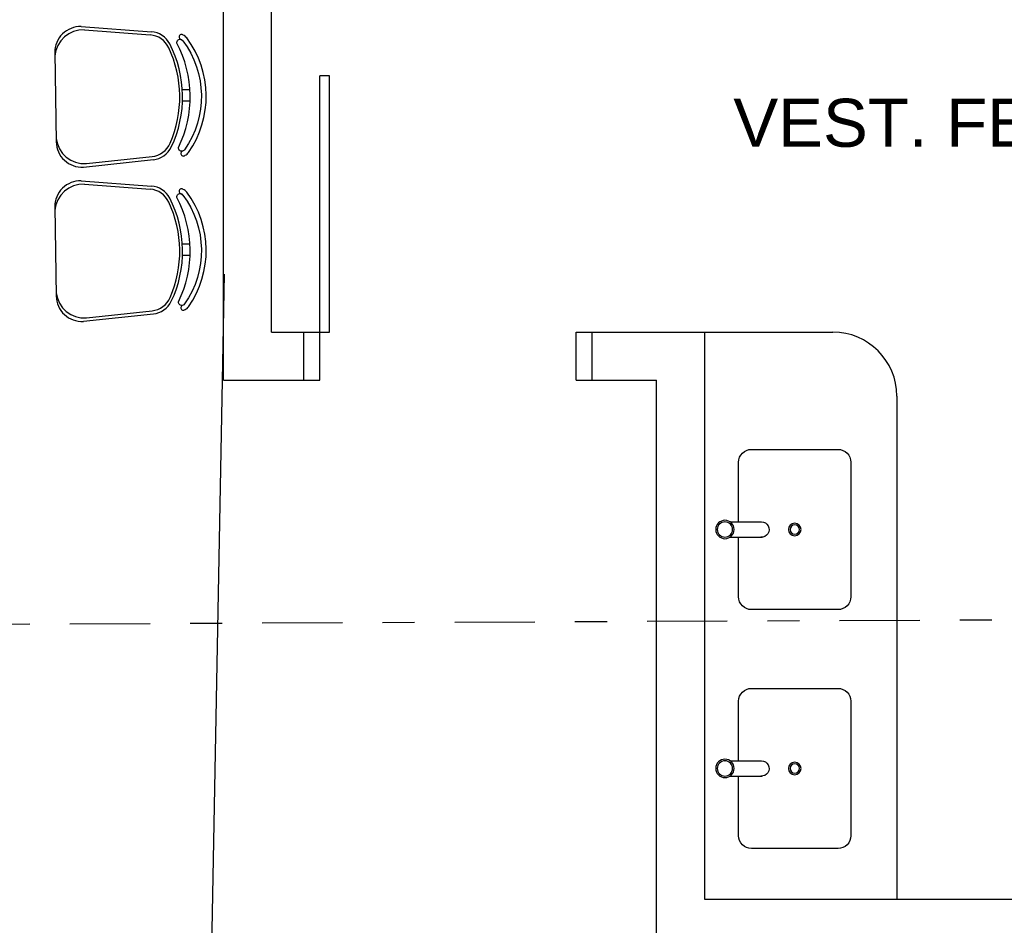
# Model space of a CAD drawing. Extents: x 40.7 to 137.4, y -250.8 to -221.5.
# Tile 299 of 320: x 117.3 to 120.4, y -234.3 to -231.5. Entities that reach past the tile are written whole.
import ezdxf
from ezdxf.enums import TextEntityAlignment as Align

# ---------------------------------------------------------------- set-up
doc = ezdxf.new("R2010")
doc.units = 0
doc.header["$MEASUREMENT"] = 0
doc.linetypes.add('DASHDOT2', pattern=[0.5, 0.25, -0.125, 0, -0.125])
doc.layers.get('0').update_dxf_attribs({"linetype": 'CONTINUOUS'})
for name, color, linetype in [('AC-FRIGORÍFICA', 20, 'DASHDOT2'), ('paredes1', 8, 'CONTINUOUS'), ('textos1', 4, 'CONTINUOUS')]:
    doc.layers.add(name, color=color, linetype=linetype)
doc.styles.add('Texto Cota', font='ARIAL.TTF')

# ---------------------------------------------------------------- blocks, each defined once
blk = doc.blocks.new('P80E')
at = {"layer": 'paredes1'}
for p, q in [((0, -0.0515), (0, -0.1015)), ((0.15, -0.0515), (0.15, -0.1315)), ((0, -0.1015), (0.15, -0.1015)), ((0.15, -0.1015), (0.9494, -0.1015)), ((0.9494, -0.1315), (0.9494, -0.1015)), ((0.15, -0.1315), (0.9494, -0.1315)), ((0, -0.9015), (0.15, -0.9015)), ((0, -0.9015), (0, -0.9515)), ((0.15, -0.9015), (0.15, -0.9515))]:
    blk.add_line(p, q, dxfattribs=at)
blk = doc.blocks.new('v bjhbjhgjhjh')
for p, q in [((0.0161, 0.0238), (0.1162, 0.0238)), ((0.1375, -0.0002), (0.1375, 0.0005)), ((-0.0005, -0.0238), (0.0005, -0.0238)), ((0.0161, -0.0238), (0.1138, -0.0238)), ((0.1138, -0.0236), (0.1138, -0.0238))]:
    blk.add_line(p, q)
for radius in [0.0287, 0.0238]:
    blk.add_circle((0, 0), radius)
blk.add_arc((0.1138, 0.0001), 0.0238, 269.9522, 95.8898)
blk = doc.blocks.new('xvhgfjykilugkhjnftg')
at = {"layer": 'paredes1'}
blk.add_lwpolyline([(-0.175, -0.0239), (-0.175, -0.21, 0.414214), (-0.135, -0.25), (0.135, -0.25, 0.414214), (0.175, -0.21), (0.175, 0.21, 0.414214), (0.135, 0.25), (-0.135, 0.25, 0.414214), (-0.175, 0.21), (-0.175, 0.0236)], format="xyb", dxfattribs=at)
for radius in [0.0196, 0.0146]:
    blk.add_circle((0, 0), radius, dxfattribs=at)
blk.add_blockref('v bjhbjhgjhjh', (-0.2177, -0.0001), dxfattribs=at)
blk = doc.blocks.new('AREA')
at = {"style": 'Texto Cota'}
for tag, p in [('AREAS:COMODO', (0, 1.75)), ('AREAS:VALOR', (0, -1.25))]:
    blk.add_attdef(tag, text='', height=2, dxfattribs=at).set_placement(p, align=Align.MIDDLE_CENTER)

msp = doc.modelspace()

# ---------------------------------------------------------------- linework, layer by layer
at = {"color": 5}
msp.add_line((117.9353, -232.2864), (117.8049, -239.2902), dxfattribs=at)
at = {"layer": 'AC-FRIGORÍFICA'}
msp.add_line((104.2544, -233.4348), (123.1307, -233.353), dxfattribs=at)
at = {"layer": 'paredes1'}
for p, q in [((117.9333, -232.6175), (117.9333, -230.3075)), ((118.0833, -232.4675), (118.0833, -230.3075)), ((118.0833, -232.4675), (118.1833, -232.4675)), ((118.1833, -232.6175), (118.1833, -232.4675)), ((119.0833, -232.6175), (119.0833, -232.4675)), ((119.0833, -232.4675), (119.4333, -232.4675)), ((119.4333, -232.4675), (119.4333, -234.2375)), ((119.4333, -232.4675), (119.8333, -232.4675)), ((117.9333, -232.6175), (118.1833, -232.6175)), ((119.0833, -232.6175), (119.2833, -232.6175)), ((119.2833, -236.0375), (119.2833, -232.6175)), ((120.0333, -232.6675), (120.0333, -234.2375)), ((119.4333, -234.2375), (122.6633, -234.2375))]:
    msp.add_line(p, q, dxfattribs=at)
at = {"layer": 'paredes1', "linetype": 'ByBlock'}
for p, q in [((117.4893, -231.5141), (117.7083, -231.5302)), ((117.4995, -231.5244), (117.7044, -231.5401)), ((117.407, -231.5953), (117.4114, -231.8738)), ((117.805, -231.7108), (117.8285, -231.7105)), ((117.8055, -231.7458), (117.829, -231.7455)), ((117.4962, -231.9524), (117.7146, -231.9294)), ((117.5061, -231.9418), (117.7104, -231.9196)), ((117.4893, -231.9956), (117.7083, -232.0117)), ((117.4995, -232.0059), (117.7044, -232.0216)), ((117.407, -232.0768), (117.4114, -232.3553)), ((117.805, -232.1923), (117.8285, -232.192)), ((117.8055, -232.2273), (117.829, -232.227)), ((117.5061, -232.4233), (117.7104, -232.4011)), ((117.4962, -232.4339), (117.7146, -232.4109))]:
    msp.add_line(p, q, dxfattribs=at)
for points in [[(117.7929, -231.8916, 0.237888), (117.7878, -231.5655, -0.605717), (117.8017, -231.5545, -0.122717), (117.8065, -231.5583, -0.323529), (117.8118, -231.8982, -0.122717), (117.8072, -231.9021, -0.605717)], [(117.7929, -232.3731, 0.237888), (117.7878, -232.047, -0.605717), (117.8017, -232.036, -0.122717), (117.8065, -232.0398, -0.323529), (117.8118, -232.3797, -0.122717), (117.8072, -232.3836, -0.605717)]]:
    msp.add_lwpolyline(points, format="xyb", close=True, dxfattribs=at)
for centre, radius, start, end in [((117.487, -231.594), 0.08, 88.3306, 180.8998), ((117.4959, -231.613), 0.0887, 87.6476, 175.3073), ((117.6991, -231.6099), 0.07, 25.1637, 85.5999), ((117.7032, -231.6), 0.07, 27.2951, 85.7786), ((117.8024, -231.5465), 0.00782, 45.5743, 241.0889), ((117.7966, -231.5659), 0.0275, 37.4427, 65.7543), ((117.4435, -231.734), 0.3622, 334.5045, 27.2951), ((117.7966, -231.5659), 0.0125, 37.7697, 65.7543), ((117.574, -231.732), 0.3052, 325.0236, 36.776), ((117.4346, -231.7341), 0.3622, 336.6359, 25.1637), ((117.4914, -231.8726), 0.08, 180.8998, 273.469), ((117.4996, -231.8533), 0.0887, 186.4923, 274.152), ((117.7028, -231.85), 0.07, 276.1997, 336.6359), ((117.7072, -231.8598), 0.07, 276.0211, 334.5045), ((117.8081, -231.9102), 0.00782, 120.7107, 316.2253), ((117.8017, -231.8909), 0.0275, 296.0453, 324.3569), ((117.487, -232.0755), 0.08, 88.3306, 180.8998), ((117.4959, -232.0945), 0.0887, 87.6476, 175.3073), ((117.6991, -232.0914), 0.07, 25.1637, 85.5999), ((117.7032, -232.0815), 0.07, 27.2951, 85.7786), ((117.8024, -232.028), 0.00782, 45.5743, 241.0889), ((117.7966, -232.0474), 0.0125, 37.7697, 65.7543), ((117.7966, -232.0474), 0.0275, 37.4427, 65.7543), ((117.574, -232.2135), 0.3052, 325.0236, 36.776), ((117.4346, -232.2157), 0.3622, 336.6359, 25.1637), ((117.4435, -232.2155), 0.3622, 334.5045, 27.2951), ((117.4914, -232.3541), 0.08, 180.8998, 273.469), ((117.4996, -232.3348), 0.0887, 186.4923, 274.152), ((117.7028, -232.3315), 0.07, 276.1997, 336.6359), ((117.7072, -232.3413), 0.07, 276.0211, 334.5045), ((117.8081, -232.3917), 0.00782, 120.7107, 316.2253), ((117.8017, -232.3724), 0.0275, 296.0453, 324.3569)]:
    msp.add_arc(centre, radius, start, end, dxfattribs=at)
at = {"layer": 'paredes1'}
msp.add_arc((119.8333, -232.6675), 0.2, 0, 90, dxfattribs=at)

# ---------------------------------------------------------------- block references
at = {"layer": 'paredes1', "rotation": 90}
msp.add_blockref('P80E', (118.1318, -232.6175), dxfattribs=at)
at = {"layer": 'paredes1', "xscale": -1, "rotation": 180}
for p in [(119.7147, -233.0836), (119.7147, -233.8293)]:
    msp.add_blockref('xvhgfjykilugkhjnftg', p, dxfattribs=at)
at = {"layer": 'textos1', "linetype": 'Continuous', "lineweight": -3}
ref = msp.add_blockref('AREA', (120.1053, -231.9193), dxfattribs=dict(at, xscale=0.05999999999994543, yscale=0.05999999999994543, zscale=0.05999999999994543))
ref.add_attrib('AREAS:COMODO', 'VEST. FEM.', dxfattribs={"layer": '0', "height": 0.15, "style": 'Texto Cota'}).set_placement((120.1053, -231.8143), align=Align.MIDDLE_CENTER)

doc.saveas('drawing.dxf')
